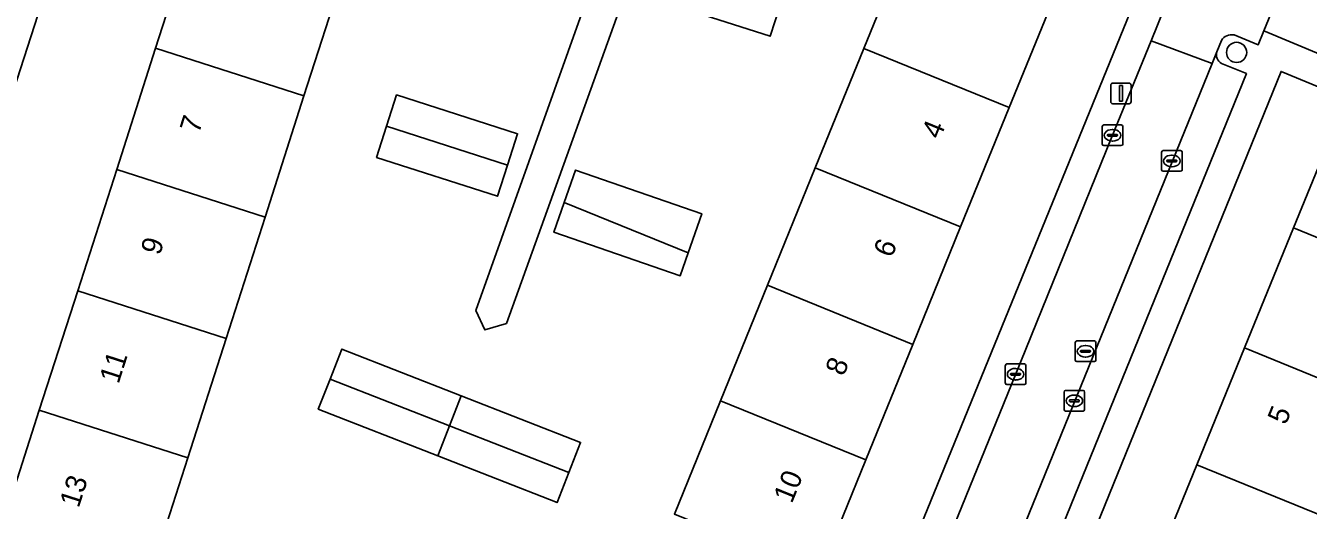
# Model space of a CAD drawing. Extents: x 162803 to 163818, y 381639 to 382475.
# Drawn here: x 163241.2 to 163303.5, y 382068.1 to 382091.6 of the extents above; entities that cross this region are included whole.
import ezdxf

# ---------------------------------------------------------------- set-up
doc = ezdxf.new("R2010")
doc.units = 0
for name, color, linetype in [('IMGEO_Boom', 7, 'Continuous'), ('IMGEO_Erf', 7, 'Continuous'), ('IMGEO_Kolk', 7, 'Continuous'), ('IMGEO_Lichtmast', 7, 'Continuous'), ('IMGEO_Pand', 7, 'Continuous'), ('IMGEO_Pand_nummerreeks', 7, 'Continuous'), ('IMGEO_Parkeervlak_open', 7, 'Continuous'), ('IMGEO_Rijbaan_lokaal_open', 7, 'Continuous'), ('IMGEO_Rioolput', 7, 'Continuous'), ('IMGEO_Voetpad_open', 7, 'Continuous')]:
    doc.layers.add(name, color=color, linetype=linetype)

msp = doc.modelspace()

# ---------------------------------------------------------------- linework, layer by layer
at = {"layer": 'IMGEO_Boom'}
msp.add_circle((163299.993, 382090.346), 0.489, dxfattribs=at)
at = {"layer": 'IMGEO_Erf'}
for points in [[(163247.759, 382110.658), (163228.176, 382050.033)], [(163273.542, 382102.209), (163264.542, 382077.185), (163263.496, 382076.874), (163263.061, 382077.818), (163270.692, 382099.257)], [(163272.7, 382067.933), (163274.938, 382073.436), (163277.218, 382079.042), (163279.537, 382084.743), (163281.896, 382090.541), (163284.479, 382096.892)], [(163271.043, 382033.994), (163294.991, 382092.68), (163291.538, 382094.021), (163288.955, 382087.669), (163286.596, 382081.871), (163284.277, 382076.17), (163281.998, 382070.565), (163279.759, 382065.061)], [(163295.844, 382064.889), (163298.063, 382070.322), (163300.382, 382076), (163302.762, 382081.827), (163305.325, 382088.102), (163302.149, 382089.42), (163278.323, 382030.765)]]:
    msp.add_lwpolyline(points, dxfattribs=at)
for points in [[(163254.716, 382088.237), (163252.826, 382082.351), (163250.936, 382076.462), (163249.072, 382070.658), (163247.181, 382064.768), (163245.311, 382058.945), (163243.419, 382053.05), (163241.441, 382046.89), (163238.997, 382047.676), (163234.236, 382049.203), (163236.214, 382055.363), (163238.106, 382061.258), (163239.976, 382067.082), (163241.867, 382072.971), (163243.731, 382078.775), (163245.622, 382084.665), (163247.511, 382090.551), (163249.427, 382096.517), (163251.328, 382102.438), (163253.218, 382108.325), (163257.979, 382106.798), (163260.423, 382106.012), (163258.533, 382100.124), (163256.632, 382094.203)], [(163271.346, 382093.059), (163271.827, 382094.558), (163271.85, 382094.628), (163272.309, 382096.058), (163278.319, 382094.128), (163277.837, 382092.629), (163277.356, 382091.13)], [(163258.238, 382085.245), (163258.726, 382086.763), (163259.213, 382088.282), (163265.086, 382086.396), (163264.598, 382084.878), (163264.111, 382083.359)], [(163266.852, 382081.617), (163267.35, 382083.057), (163267.894, 382084.632), (163274.023, 382082.514), (163273.365, 382080.61), (163272.98, 382079.498)], [(163261.209, 382070.759), (163255.412, 382073.025), (163255.982, 382074.483), (163256.552, 382075.94), (163262.349, 382073.673), (163268.146, 382071.406), (163267.576, 382069.949), (163267.007, 382068.492)]]:
    msp.add_lwpolyline(points, close=True, dxfattribs=at)
at = {"layer": 'IMGEO_Kolk'}
for p, q in [((163293.543, 382086.823), (163294.395, 382086.823)), ((163293.468, 382085.897), (163293.468, 382086.749)), ((163293.727, 382086.317), (163293.727, 382086.329)), ((163294.165, 382086.28), (163293.767, 382086.28)), ((163293.77, 382086.366), (163294.168, 382086.366)), ((163293.956, 382086.603), (163293.981, 382086.603)), ((163294.211, 382086.329), (163294.211, 382086.317)), ((163294.469, 382086.749), (163294.469, 382085.897)), ((163294.395, 382085.823), (163293.543, 382085.823)), ((163293.979, 382086.043), (163293.954, 382086.043)), ((163296.424, 382085.577), (163297.276, 382085.577)), ((163296.349, 382084.651), (163296.349, 382085.503)), ((163296.608, 382085.071), (163296.608, 382085.083)), ((163297.046, 382085.034), (163296.648, 382085.034)), ((163296.651, 382085.12), (163297.049, 382085.12)), ((163296.837, 382085.357), (163296.862, 382085.357)), ((163297.092, 382085.083), (163297.092, 382085.071)), ((163297.35, 382085.503), (163297.35, 382084.651)), ((163297.276, 382084.577), (163296.424, 382084.577)), ((163296.86, 382084.797), (163296.835, 382084.797)), ((163288.765, 382074.294), (163288.765, 382075.146)), ((163288.84, 382075.22), (163289.692, 382075.22)), ((163289.253, 382075), (163289.278, 382075)), ((163289.766, 382075.146), (163289.766, 382074.294)), ((163289.024, 382074.714), (163289.024, 382074.726)), ((163289.462, 382074.677), (163289.064, 382074.677)), ((163289.067, 382074.763), (163289.465, 382074.763)), ((163289.276, 382074.44), (163289.251, 382074.44)), ((163289.508, 382074.726), (163289.508, 382074.714)), ((163289.692, 382074.22), (163288.84, 382074.22)), ((163291.615, 382073.004), (163291.615, 382073.856)), ((163291.69, 382073.93), (163292.542, 382073.93)), ((163292.616, 382073.856), (163292.616, 382073.004)), ((163291.874, 382073.424), (163291.874, 382073.436)), ((163292.312, 382073.387), (163291.914, 382073.387)), ((163291.917, 382073.473), (163292.315, 382073.473)), ((163292.126, 382073.15), (163292.101, 382073.15)), ((163292.103, 382073.71), (163292.128, 382073.71)), ((163292.358, 382073.436), (163292.358, 382073.424)), ((163292.542, 382072.93), (163291.69, 382072.93))]:
    msp.add_line(p, q, dxfattribs=at)
for points in [[(163293.543, 382086.823), (163294.395, 382086.823)], [(163293.468, 382085.897), (163293.468, 382086.749)], [(163294.469, 382086.749), (163294.469, 382085.897)], [(163294.395, 382085.823), (163293.543, 382085.823)], [(163296.424, 382085.577), (163297.276, 382085.577)], [(163296.349, 382084.651), (163296.349, 382085.503)], [(163297.35, 382085.503), (163297.35, 382084.651)], [(163297.276, 382084.577), (163296.424, 382084.577)], [(163288.765, 382074.294), (163288.765, 382075.146)], [(163288.84, 382075.22), (163289.692, 382075.22)], [(163289.766, 382075.146), (163289.766, 382074.294)], [(163289.692, 382074.22), (163288.84, 382074.22)], [(163291.615, 382073.004), (163291.615, 382073.856)], [(163291.69, 382073.93), (163292.542, 382073.93)], [(163292.616, 382073.856), (163292.616, 382073.004)], [(163292.542, 382072.93), (163291.69, 382072.93)]]:
    msp.add_lwpolyline(points, dxfattribs=at)
for centre, radius, start, end in [((163293.545, 382086.747), 0.0765, 91.55205, 178.44795), ((163293.545, 382086.747), 0.0765, 91.55205, 178.44795), ((163294.393, 382086.747), 0.0765, 1.55205, 88.44795), ((163294.393, 382086.747), 0.0765, 1.55205, 88.44795), ((163293.767, 382086.326), 0.0403, 85.87752, 175.75265), ((163293.764, 382086.316), 0.0366, 178.93798, 274.71019), ((163294.168, 382086.323), 0.043, 264.86636, 352.45326), ((163294.172, 382086.328), 0.0386, 1.73085, 96.63898), ((163293.545, 382085.899), 0.0765, 181.55205, 268.44795), ((163293.545, 382085.899), 0.0765, 181.55205, 268.44795), ((163294.393, 382085.899), 0.0765, 271.55205, 358.44795), ((163294.393, 382085.899), 0.0765, 271.55205, 358.44795), ((163296.426, 382085.501), 0.0765, 91.55205, 178.44795), ((163296.426, 382085.501), 0.0765, 91.55205, 178.44795), ((163297.274, 382085.501), 0.0765, 1.55205, 88.44795), ((163297.274, 382085.501), 0.0765, 1.55205, 88.44795), ((163296.648, 382085.08), 0.0403, 85.87752, 175.75265), ((163296.645, 382085.07), 0.0366, 178.93798, 274.71019), ((163297.049, 382085.077), 0.043, 264.86636, 352.45326), ((163297.053, 382085.082), 0.0386, 1.73085, 96.63898), ((163296.426, 382084.653), 0.0765, 181.55205, 268.44795), ((163296.426, 382084.653), 0.0765, 181.55205, 268.44795), ((163297.274, 382084.653), 0.0765, 271.55205, 358.44795), ((163297.274, 382084.653), 0.0765, 271.55205, 358.44795), ((163288.842, 382075.144), 0.0765, 91.55205, 178.44795), ((163288.842, 382075.144), 0.0765, 91.55205, 178.44795), ((163289.69, 382075.144), 0.0765, 1.55205, 88.44795), ((163289.69, 382075.144), 0.0765, 1.55205, 88.44795), ((163289.064, 382074.723), 0.0403, 85.87752, 175.75265), ((163289.061, 382074.713), 0.0366, 178.93798, 274.71019), ((163289.465, 382074.72), 0.043, 264.86636, 352.45326), ((163289.469, 382074.725), 0.0386, 1.73085, 96.63898), ((163288.842, 382074.296), 0.0765, 181.55205, 268.44795), ((163288.842, 382074.296), 0.0765, 181.55205, 268.44795), ((163289.69, 382074.296), 0.0765, 271.55205, 358.44795), ((163289.69, 382074.296), 0.0765, 271.55205, 358.44795), ((163291.692, 382073.854), 0.0765, 91.55205, 178.44795), ((163291.692, 382073.854), 0.0765, 91.55205, 178.44795), ((163292.54, 382073.854), 0.0765, 1.55205, 88.44795), ((163292.54, 382073.854), 0.0765, 1.55205, 88.44795), ((163291.914, 382073.433), 0.0403, 85.87752, 175.75265), ((163291.911, 382073.423), 0.0366, 178.93798, 274.71019), ((163292.315, 382073.43), 0.043, 264.86636, 352.45326), ((163292.319, 382073.435), 0.0386, 1.73085, 96.63898), ((163291.692, 382073.006), 0.0765, 181.55205, 268.44795), ((163291.692, 382073.006), 0.0765, 181.55205, 268.44795), ((163292.54, 382073.006), 0.0765, 271.55205, 358.44795), ((163292.54, 382073.006), 0.0765, 271.55205, 358.44795)]:
    msp.add_arc(centre, radius, start, end, dxfattribs=at)
for centre, major_axis, ratio, start_param, end_param in [((163293.955, 382086.323), (-0.387, 0.002), 0.722429, 4.712389, 7.853982), ((163293.98, 382086.323), (-0.39, 0.002), 0.717154, 1.570796, 4.712389), ((163296.836, 382085.077), (-0.387, 0.002), 0.722429, 4.712389, 7.853982), ((163296.861, 382085.077), (-0.39, 0.002), 0.717154, 1.570796, 4.712389), ((163289.252, 382074.72), (-0.387, 0.002), 0.722429, 4.712389, 7.853982), ((163289.277, 382074.72), (-0.39, 0.002), 0.717154, 1.570796, 4.712389), ((163292.102, 382073.43), (-0.387, 0.002), 0.722429, 4.712389, 7.853982), ((163292.127, 382073.43), (-0.39, 0.002), 0.717154, 1.570796, 4.712389)]:
    msp.add_ellipse(centre, major_axis=major_axis, ratio=ratio, start_param=start_param, end_param=end_param, dxfattribs=at)
at = {"layer": 'IMGEO_Lichtmast'}
for p, q in [((163293.882, 382087.956), (163293.882, 382088.756)), ((163293.882, 382088.756), (163293.882, 382087.956)), ((163293.982, 382088.856), (163294.772, 382088.856)), ((163294.772, 382088.856), (163293.982, 382088.856)), ((163294.872, 382088.756), (163294.872, 382087.956)), ((163294.872, 382087.956), (163294.872, 382088.756)), ((163294.772, 382087.856), (163293.982, 382087.856)), ((163293.982, 382087.856), (163294.772, 382087.856))]:
    msp.add_line(p, q, dxfattribs=at)
msp.add_lwpolyline([(163294.302, 382088.731), (163294.452, 382088.731), (163294.452, 382087.981), (163294.302, 382087.981), (163294.302, 382088.731)], dxfattribs=at)
for centre, start, end in [((163293.982, 382088.756), 90, 180), ((163293.982, 382088.756), 90, 180), ((163294.772, 382088.756), 0, 90), ((163294.772, 382088.756), 360, 90), ((163293.982, 382087.956), 180, 270), ((163293.982, 382087.956), 180, 270), ((163294.772, 382087.956), 270, 0), ((163294.772, 382087.956), 270, 0)]:
    msp.add_arc(centre, 0.1, start, end, dxfattribs=at)
at = {"layer": 'IMGEO_Pand'}
for points in [[(163288.955, 382087.669), (163291.538, 382094.021), (163289.776, 382094.738), (163286.907, 382095.906), (163284.479, 382096.892), (163281.896, 382090.541)], [(163247.511, 382090.551), (163254.716, 382088.237), (163256.632, 382094.203), (163249.427, 382096.517)], [(163271.827, 382094.558), (163271.346, 382093.059), (163277.356, 382091.13), (163277.837, 382092.629)], [(163247.511, 382090.551), (163245.622, 382084.665), (163252.826, 382082.351), (163254.716, 382088.237)], [(163288.955, 382087.669), (163281.896, 382090.541), (163279.537, 382084.743), (163286.596, 382081.871)], [(163258.726, 382086.763), (163264.598, 382084.878), (163265.086, 382086.396), (163259.213, 382088.282)], [(163309.875, 382078.922), (163312.464, 382077.865), (163315.027, 382084.14), (163312.438, 382085.197), (163309.954, 382086.213), (163308.265, 382086.902), (163305.325, 382088.102), (163302.762, 382081.827)], [(163258.726, 382086.763), (163258.238, 382085.245), (163264.111, 382083.359), (163264.598, 382084.878)], [(163245.622, 382084.665), (163243.731, 382078.775), (163250.936, 382076.462), (163252.826, 382082.351)], [(163273.365, 382080.61), (163274.023, 382082.514), (163267.894, 382084.632), (163267.35, 382083.057)], [(163277.218, 382079.042), (163284.277, 382076.17), (163286.596, 382081.871), (163279.537, 382084.743)], [(163273.365, 382080.61), (163267.35, 382083.057), (163266.852, 382081.617), (163272.98, 382079.498)], [(163309.875, 382078.922), (163302.762, 382081.827), (163300.382, 382076), (163307.495, 382073.095)], [(163250.936, 382076.462), (163243.731, 382078.775), (163241.867, 382072.971), (163249.072, 382070.658)], [(163277.218, 382079.042), (163274.938, 382073.436), (163281.998, 382070.565), (163284.277, 382076.17)], [(163255.982, 382074.483), (163261.779, 382072.216), (163262.349, 382073.673), (163256.552, 382075.94)], [(163310.414, 382071.903), (163307.495, 382073.095), (163300.382, 382076), (163298.063, 382070.322), (163305.176, 382067.417), (163308.095, 382066.225)], [(163255.982, 382074.483), (163255.412, 382073.025), (163261.209, 382070.759), (163261.779, 382072.216)], [(163262.349, 382073.673), (163261.779, 382072.216), (163267.576, 382069.949), (163268.146, 382071.406)], [(163281.998, 382070.565), (163274.938, 382073.436), (163272.7, 382067.933), (163279.759, 382065.061)], [(163247.181, 382064.768), (163249.072, 382070.658), (163241.867, 382072.971), (163239.976, 382067.082)], [(163261.779, 382072.216), (163261.209, 382070.759), (163267.007, 382068.492), (163267.576, 382069.949)], [(163302.957, 382061.984), (163305.176, 382067.417), (163298.063, 382070.322), (163295.844, 382064.889)]]:
    msp.add_lwpolyline(points, close=True, dxfattribs=at)
at = {"layer": 'IMGEO_Parkeervlak_open'}
for points in [[(163307.589, 382106.686), (163301.319, 382091.39), (163304.065, 382090.247)], [(163299.033, 382090.381), (163298.799, 382089.805), (163285.094, 382056.118), (163286.705, 382055.463), (163300.473, 382089.32)], [(163300.473, 382089.32), (163299.264, 382089.809)]]:
    msp.add_lwpolyline(points, dxfattribs=at)
msp.add_arc((163299.501, 382090.237), 0.489, 162.91089, 241.07137, dxfattribs=at)
at = {"layer": 'IMGEO_Rijbaan_lokaal_open'}
for points in [[(163302.849, 382108.632), (163296.839, 382093.397), (163296.148, 382091.668), (163295.838, 382090.907), (163298.799, 382089.805), (163299.033, 382090.381), (163299.252, 382090.927)], [(163299.871, 382091.192), (163301.036, 382090.711), (163301.319, 382091.39), (163307.589, 382106.686)]]:
    msp.add_lwpolyline(points, dxfattribs=at)
msp.add_lwpolyline([(163298.799, 382089.805), (163295.838, 382090.907), (163293.937, 382086.24), (163289.242, 382074.658), (163283.36, 382060.197), (163282.181, 382057.303), (163285.094, 382056.118)], close=True, dxfattribs=at)
msp.add_arc((163299.753, 382090.612), 0.592, 78.51911, 147.83338, dxfattribs=at)
at = {"layer": 'IMGEO_Rioolput'}
for p, q in [((163292.159, 382075.41), (163292.159, 382076.262)), ((163292.234, 382076.336), (163293.086, 382076.336)), ((163293.16, 382076.262), (163293.16, 382075.41)), ((163292.418, 382075.83), (163292.418, 382075.842)), ((163292.856, 382075.793), (163292.458, 382075.793)), ((163292.461, 382075.879), (163292.859, 382075.879)), ((163292.647, 382076.116), (163292.672, 382076.116)), ((163292.902, 382075.842), (163292.902, 382075.83)), ((163293.086, 382075.336), (163292.234, 382075.336)), ((163292.67, 382075.556), (163292.645, 382075.556))]:
    msp.add_line(p, q, dxfattribs=at)
for points in [[(163292.159, 382075.41), (163292.159, 382076.262)], [(163292.234, 382076.336), (163293.086, 382076.336)], [(163293.16, 382076.262), (163293.16, 382075.41)], [(163293.086, 382075.336), (163292.234, 382075.336)]]:
    msp.add_lwpolyline(points, dxfattribs=at)
for centre, radius, start, end in [((163292.236, 382076.26), 0.0765, 91.55205, 178.44795), ((163292.236, 382076.26), 0.0765, 91.55205, 178.44795), ((163293.084, 382076.26), 0.0765, 1.55205, 88.44795), ((163293.084, 382076.26), 0.0765, 1.55205, 88.44795), ((163292.458, 382075.839), 0.0403, 85.87752, 175.75265), ((163292.455, 382075.829), 0.0366, 178.93798, 274.71019), ((163292.859, 382075.836), 0.043, 264.86636, 352.45326), ((163292.863, 382075.841), 0.0386, 1.73085, 96.63898), ((163292.236, 382075.412), 0.0765, 181.55205, 268.44795), ((163292.236, 382075.412), 0.0765, 181.55205, 268.44795), ((163293.084, 382075.412), 0.0765, 271.55205, 358.44795), ((163293.084, 382075.412), 0.0765, 271.55205, 358.44795)]:
    msp.add_arc(centre, radius, start, end, dxfattribs=at)
for centre, major_axis, ratio, start_param, end_param in [((163292.646, 382075.836), (-0.387, 0.002), 0.722429, 4.712389, 7.853982), ((163292.671, 382075.836), (-0.39, 0.002), 0.717154, 1.570796, 4.712389)]:
    msp.add_ellipse(centre, major_axis=major_axis, ratio=ratio, start_param=start_param, end_param=end_param, dxfattribs=at)
at = {"layer": 'IMGEO_Voetpad_open'}
msp.add_lwpolyline([(163255.652, 382109.452), (163248.285, 382112.285), (163247.759, 382110.658), (163271.679, 382101.987), (163271.61, 382101.784), (163270.692, 382099.257), (163263.061, 382077.818), (163263.496, 382076.874), (163264.542, 382077.185), (163273.542, 382102.209)], close=True, dxfattribs=at)
for points in [[(163219.286, 382033.294), (163218.19, 382029.798), (163220.309, 382029.005), (163223.089, 382027.966), (163223.488, 382029.202), (163229.54, 382047.945), (163229.849, 382048.901), (163230.013, 382049.41), (163228.176, 382050.033), (163247.759, 382110.658)], [(163272.034, 382032.433), (163275.246, 382040.275), (163276.965, 382044.495), (163282.181, 382057.303), (163283.36, 382060.197), (163289.242, 382074.658), (163293.937, 382086.24), (163295.838, 382090.907), (163296.148, 382091.668), (163296.839, 382093.397), (163295.083, 382094.079), (163290.261, 382095.951), (163289.776, 382094.738), (163291.538, 382094.021), (163294.991, 382092.68), (163271.043, 382033.994), (163269.149, 382034.565), (163268.961, 382034.102), (163268.597, 382033.203), (163261.219, 382014.982), (163260.414, 382012.994), (163263.485, 382011.703), (163263.956, 382012.815)], [(163279.555, 382028.679), (163280.108, 382030.045), (163278.323, 382030.765), (163302.149, 382089.42), (163305.325, 382088.102), (163308.265, 382086.902), (163308.836, 382088.261), (163304.065, 382090.247), (163301.319, 382091.39), (163301.036, 382090.711), (163299.871, 382091.192)], [(163299.252, 382090.927), (163299.033, 382090.381)], [(163299.264, 382089.809), (163300.473, 382089.32), (163286.705, 382055.463), (163281.495, 382042.652), (163277.474, 382032.764), (163277.238, 382032.461), (163276.941, 382032.229), (163275.79, 382031.777)]]:
    msp.add_lwpolyline(points, dxfattribs=at)
for centre, radius, start, end in [((163299.753, 382090.612), 0.592, 78.51911, 147.83338), ((163299.501, 382090.237), 0.489, 162.91089, 241.07137)]:
    msp.add_arc(centre, radius, start, end, dxfattribs=at)

# ---------------------------------------------------------------- texts
at = {"layer": 'IMGEO_Pand_nummerreeks'}
for s, rotation, p in [('7', 72.2, (163249.613, 382086.367)), ('4', 67.86723, (163285.59, 382086.087)), ('9', 72.2, (163247.715, 382080.455)), ('6', 67.86723, (163283.251, 382080.335)), ('11', 72.2, (163245.711, 382074.213)), ('8', 67.86723, (163280.913, 382074.587)), ('5', 67.78091, (163302.382, 382072.221)), ('10', 67.86685, (163278.399, 382068.407)), ('13', 72.2, (163243.778, 382068.193))]:
    msp.add_text(s, height=1, rotation=rotation, dxfattribs=at).set_placement(p)

doc.saveas('drawing.dxf')
